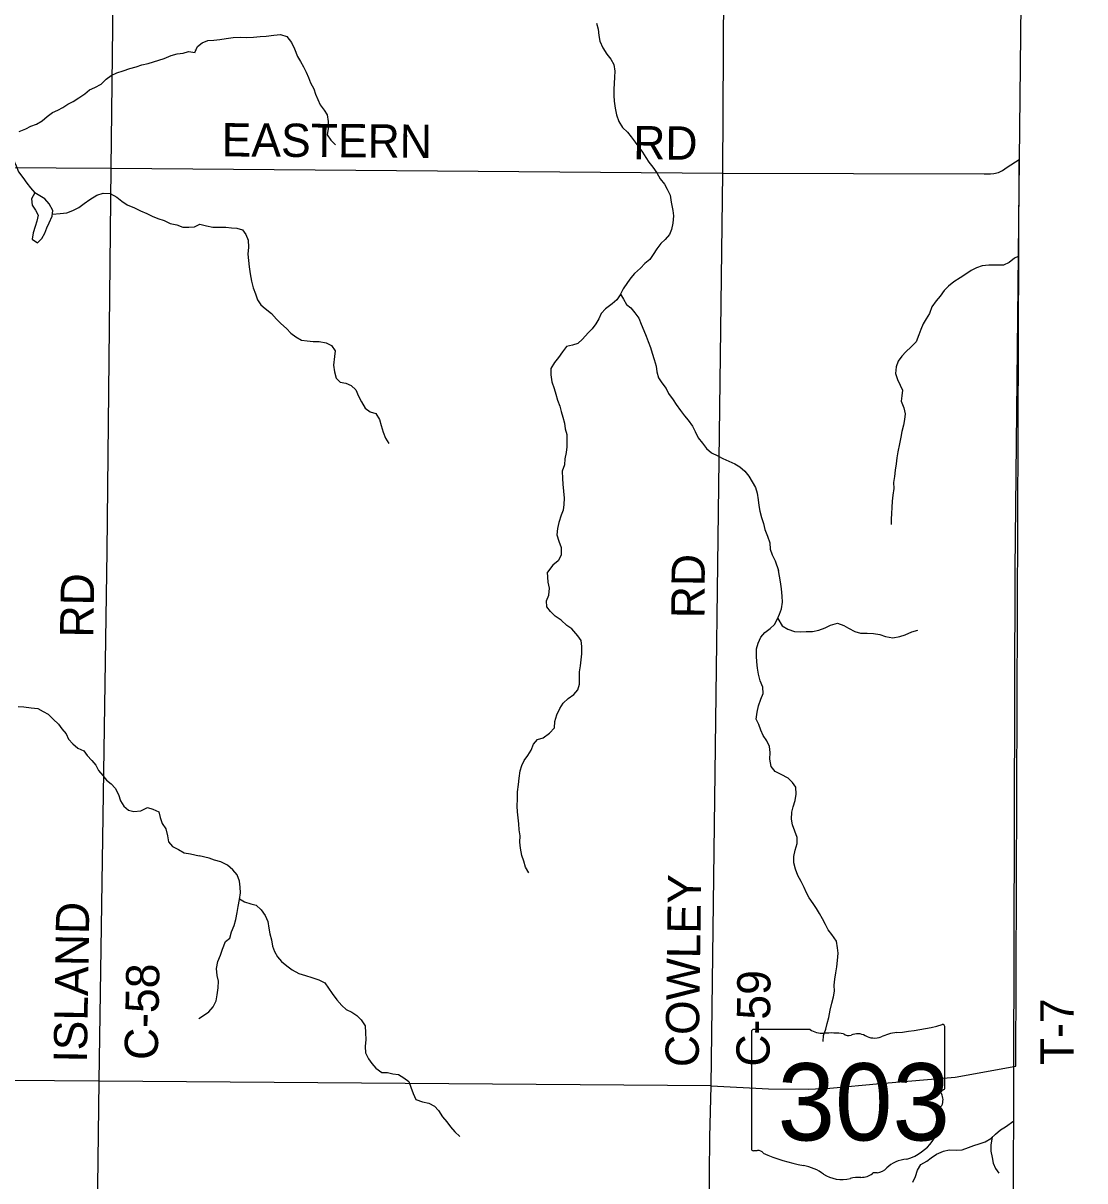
# Model space of a CAD drawing. Extents: x 1857828 to 2277390, y 930619 to 1324581.
# Drawn here: x 2104491 to 2114059, y 1178862 to 1189298 of the extents above; entities that cross this region are included whole.
import ezdxf

# ---------------------------------------------------------------- set-up
doc = ezdxf.new("R2010")
doc.units = 0
for name, color, linetype in [('GM_X_Adjacent_County', 7, 'Continuous'), ('GM_X_County', 7, 'Continuous'), ('GM_X_County_Road', 7, 'Continuous'), ('GM_X_County_Road_Text', 7, 'Continuous'), ('GM_X_Minor_Lake', 7, 'Continuous'), ('GM_X_Minor_River', 7, 'Continuous'), ('GM_X_State_Location', 7, 'Continuous'), ('GM_X_State_Route', 7, 'Continuous'), ('GM_X_State_Shield', 7, 'Continuous'), ('GM_X_Township', 7, 'Continuous'), ('GM_X_Township_Road', 7, 'Continuous'), ('GM_X_Township_Road_Text', 7, 'Continuous')]:
    doc.layers.add(name, color=color, linetype=linetype)

msp = doc.modelspace()

# ---------------------------------------------------------------- linework, layer by layer
at = {"layer": 'GM_X_Adjacent_County'}
msp.add_lwpolyline([(2117908, 1193445), (2113523, 1193411), (2113466, 1188070), (2113428, 1184374), (2113417, 1179845), (2113408, 1176168), (2113399, 1174227), (2113372, 1168723), (2113358, 1166008), (2106159, 1165987), (2105360, 1165986), (2099554, 1165974), (2091388, 1165958), (2088816, 1165953), (2086130, 1165948), (2086087, 1161432), (2086019, 1154363)], dxfattribs=at)
at = {"layer": 'GM_X_County'}
msp.add_lwpolyline([(2117908, 1193445), (2113523, 1193411), (2113466, 1188070), (2113428, 1184374), (2113417, 1179845), (2113408, 1176168), (2113399, 1174227), (2113372, 1168723), (2113358, 1166008), (2106159, 1165987), (2105360, 1165986), (2099554, 1165974), (2091388, 1165958), (2088816, 1165953), (2086130, 1165948), (2086087, 1161432), (2086019, 1154363)], dxfattribs=at)
at = {"layer": 'GM_X_County_Road'}
for points in [[(2105283, 1187989), (2105341, 1192826), (2105341, 1193062), (2105343, 1193098), (2105347, 1193137), (2105355, 1193167), (2105367, 1193205), (2105410, 1193302), (2105437, 1193358)], [(2110690, 1179717), (2110797, 1187945), (2110825, 1192934), (2110825, 1193039), (2110824, 1193091), (2110825, 1193129), (2110829, 1193155), (2110833, 1193177), (2110837, 1193195), (2110853, 1193239), (2110882, 1193323), (2110900, 1193377), (2110914, 1193413)], [(2099838, 1188022), (2105283, 1187989)], [(2110797, 1187945), (2113151, 1187938), (2113209, 1187940), (2113240, 1187942), (2113282, 1187952), (2113318, 1187970), (2113360, 1188000), (2113466, 1188070)], [(2105176, 1179759), (2105249, 1184539), (2105283, 1187989)], [(2105283, 1187989), (2110797, 1187945)]]:
    msp.add_lwpolyline(points, dxfattribs=at)
at = {"layer": 'GM_X_Minor_Lake'}
for points in [[(2104595, 1187769), (2104567, 1187713), (2104573, 1187657), (2104601, 1187612), (2104626, 1187566), (2104614, 1187512), (2104598, 1187464), (2104582, 1187408), (2104571, 1187349), (2104619, 1187317), (2104659, 1187356), (2104687, 1187404)], [(2104595, 1187769), (2104567, 1187713), (2104573, 1187657), (2104601, 1187612), (2104626, 1187566), (2104614, 1187512), (2104598, 1187464), (2104582, 1187408), (2104571, 1187349), (2104619, 1187317), (2104659, 1187356), (2104687, 1187404)], [(2104687, 1187404), (2104704, 1187452), (2104724, 1187499), (2104752, 1187559), (2104758, 1187609), (2104726, 1187669), (2104685, 1187715), (2104595, 1187769)]]:
    msp.add_lwpolyline(points, dxfattribs=at)
at = {"layer": 'GM_X_Minor_River'}
for points in [[(2109657, 1189298), (2109673, 1189242), (2109678, 1189186), (2109687, 1189136), (2109714, 1189074), (2109750, 1189018), (2109787, 1188972), (2109814, 1188925), (2109822, 1188865), (2109821, 1188812), (2109816, 1188754), (2109814, 1188704), (2109815, 1188644), (2109816, 1188594), (2109825, 1188530), (2109839, 1188472), (2109858, 1188412), (2109893, 1188358), (2109938, 1188314), (2109970, 1188273), (2110007, 1188225), (2110041, 1188181), (2110074, 1188136), (2110103, 1188088), (2110131, 1188044), (2110166, 1188000), (2110203, 1187947), (2110233, 1187895), (2110270, 1187845), (2110295, 1187800), (2110323, 1187748), (2110332, 1187684), (2110347, 1187610), (2110352, 1187560), (2110347, 1187495), (2110333, 1187439), (2110316, 1187391), (2110276, 1187346), (2110237, 1187311)], [(2106038, 1189033), (2106061, 1189087), (2106103, 1189120), (2106154, 1189142), (2106209, 1189145), (2106263, 1189150), (2106321, 1189158), (2106385, 1189167), (2106447, 1189170), (2106505, 1189169), (2106567, 1189170), (2106627, 1189176), (2106681, 1189179), (2106749, 1189188), (2106811, 1189195), (2106866, 1189178), (2106910, 1189124), (2106935, 1189066), (2106964, 1188996), (2106991, 1188952), (2107017, 1188903), (2107040, 1188857), (2107061, 1188807), (2107081, 1188761), (2107110, 1188705), (2107125, 1188657), (2107147, 1188609), (2107168, 1188562), (2107203, 1188514), (2107231, 1188470), (2107240, 1188410), (2107239, 1188348), (2107232, 1188290), (2107264, 1188244), (2107305, 1188200)], [(2106034, 1189061), (2106036, 1189061)], [(2104454, 1188321), (2104516, 1188345), (2104560, 1188370), (2104610, 1188388), (2104662, 1188416), (2104708, 1188455), (2104754, 1188491), (2104802, 1188513), (2104848, 1188536), (2104894, 1188566), (2104942, 1188592), (2104992, 1188625), (2105047, 1188661), (2105089, 1188696), (2105137, 1188718), (2105193, 1188748), (2105239, 1188793), (2105285, 1188827), (2105335, 1188850), (2105391, 1188868), (2105451, 1188890), (2105509, 1188905), (2105561, 1188921), (2105618, 1188933), (2105666, 1188948), (2105762, 1188978), (2105824, 1189005), (2105878, 1189021), (2105934, 1189028), (2105982, 1189042), (2106042, 1189032)], [(2104239, 1188308), (2104268, 1188266), (2104316, 1188224), (2104358, 1188176), (2104372, 1188121), (2104399, 1188077), (2104427, 1188011), (2104449, 1187957), (2104488, 1187905), (2104524, 1187855), (2104556, 1187813), (2104595, 1187769)], [(2104754, 1187575), (2104824, 1187582), (2104884, 1187588), (2104940, 1187610), (2104994, 1187637), (2105042, 1187673), (2105092, 1187707), (2105154, 1187748), (2105212, 1187764), (2105276, 1187761), (2105335, 1187729), (2105379, 1187693), (2105429, 1187659), (2105493, 1187633), (2105548, 1187607), (2105604, 1187582), (2105654, 1187558), (2105706, 1187536), (2105763, 1187518), (2105817, 1187492), (2105877, 1187479), (2105929, 1187459), (2105983, 1187459), (2106034, 1187461)], [(2106034, 1187461), (2106083, 1187487), (2106143, 1187471), (2106199, 1187458), (2106258, 1187459), (2106318, 1187459), (2106368, 1187452), (2106418, 1187451), (2106468, 1187435), (2106497, 1187392), (2106520, 1187340), (2106522, 1187278), (2106517, 1187215), (2106522, 1187157), (2106527, 1187101), (2106537, 1187037), (2106550, 1186971), (2106563, 1186911), (2106584, 1186859), (2106604, 1186805), (2106633, 1186757), (2106672, 1186724), (2106730, 1186680), (2106775, 1186629), (2106812, 1186589), (2106864, 1186544), (2106903, 1186502), (2106949, 1186469), (2107000, 1186441), (2107050, 1186434), (2107104, 1186427), (2107160, 1186429), (2107223, 1186416), (2107271, 1186393), (2107302, 1186345), (2107296, 1186293), (2107287, 1186216), (2107296, 1186156), (2107313, 1186098), (2107347, 1186061), (2107400, 1186053), (2107446, 1186030), (2107489, 1185992), (2107513, 1185934), (2107540, 1185883), (2107573, 1185827), (2107619, 1185795), (2107670, 1185778), (2107702, 1185724), (2107717, 1185672), (2107736, 1185612), (2107757, 1185558), (2107785, 1185507)], [(2110237, 1187311), (2110201, 1187263), (2110170, 1187212), (2110138, 1187168), (2110095, 1187131), (2110055, 1187090), (2110001, 1187042), (2109966, 1187003), (2109936, 1186960), (2109899, 1186902), (2109872, 1186849), (2109840, 1186803), (2109800, 1186768), (2109739, 1186721), (2109701, 1186679), (2109680, 1186632), (2109652, 1186588), (2109619, 1186541), (2109583, 1186505), (2109532, 1186450), (2109490, 1186409), (2109442, 1186394), (2109388, 1186382), (2109353, 1186335), (2109317, 1186285), (2109280, 1186238), (2109246, 1186185), (2109245, 1186127), (2109256, 1186065), (2109277, 1186005), (2109291, 1185953), (2109308, 1185899), (2109327, 1185845), (2109341, 1185797), (2109356, 1185745), (2109369, 1185693), (2109377, 1185641), (2109390, 1185591), (2109391, 1185535), (2109391, 1185477), (2109386, 1185427), (2109373, 1185371), (2109369, 1185316), (2109350, 1185258), (2109353, 1185192), (2109356, 1185142), (2109360, 1185080), (2109367, 1185017), (2109364, 1184959), (2109358, 1184909), (2109341, 1184861), (2109320, 1184796), (2109306, 1184742), (2109301, 1184686), (2109318, 1184628), (2109341, 1184570), (2109339, 1184502), (2109314, 1184451), (2109264, 1184412), (2109216, 1184350)], [(2113458, 1187195), (2113426, 1187180), (2113376, 1187139), (2113326, 1187116), (2113272, 1187116), (2113194, 1187115), (2113134, 1187110), (2113082, 1187091), (2113036, 1187067), (2112987, 1187034), (2112935, 1187001), (2112879, 1186966), (2112829, 1186928), (2112790, 1186889), (2112754, 1186838), (2112719, 1186796), (2112681, 1186741), (2112658, 1186679), (2112629, 1186632), (2112601, 1186588), (2112580, 1186537), (2112562, 1186487), (2112539, 1186426), (2112495, 1186380), (2112446, 1186335), (2112410, 1186296), (2112377, 1186250), (2112359, 1186199), (2112354, 1186139), (2112371, 1186085), (2112396, 1186035), (2112416, 1185989), (2112411, 1185939), (2112405, 1185889), (2112428, 1185831), (2112439, 1185775), (2112433, 1185725), (2112426, 1185675), (2112411, 1185616), (2112401, 1185566), (2112388, 1185504), (2112373, 1185433), (2112364, 1185379), (2112358, 1185325), (2112349, 1185269), (2112344, 1185210), (2112336, 1185158), (2112337, 1185104), (2112330, 1185042), (2112324, 1184989), (2112319, 1184931), (2112318, 1184877), (2112314, 1184827), (2112315, 1184777)], [(2109874, 1186854), (2109900, 1186810), (2109927, 1186762), (2109967, 1186730), (2110004, 1186687), (2110039, 1186637), (2110061, 1186585), (2110084, 1186527), (2110107, 1186475), (2110123, 1186427), (2110144, 1186373), (2110159, 1186323), (2110179, 1186266), (2110196, 1186206), (2110203, 1186154), (2110216, 1186100), (2110248, 1186056), (2110287, 1186004), (2110308, 1185958), (2110348, 1185903), (2110377, 1185861), (2110416, 1185805), (2110450, 1185758), (2110485, 1185718), (2110522, 1185666), (2110546, 1185616), (2110575, 1185559), (2110612, 1185511), (2110649, 1185463), (2110693, 1185424), (2110752, 1185396), (2110796, 1185373), (2110850, 1185348), (2110905, 1185326), (2110949, 1185299), (2110994, 1185259), (2111031, 1185213), (2111061, 1185164), (2111092, 1185112), (2111105, 1185062), (2111115, 1185002), (2111122, 1184950), (2111131, 1184898), (2111145, 1184842), (2111162, 1184786), (2111175, 1184732), (2111198, 1184674), (2111220, 1184614), (2111223, 1184556), (2111240, 1184506), (2111269, 1184452), (2111298, 1184363)], [(2111700, 1180118), (2111705, 1180171), (2111725, 1180229), (2111738, 1180280), (2111751, 1180334), (2111765, 1180399), (2111778, 1180462), (2111793, 1180520), (2111802, 1180573), (2111800, 1180625), (2111807, 1180679), (2111816, 1180736), (2111825, 1180792), (2111831, 1180849), (2111836, 1180913), (2111831, 1180963), (2111821, 1181021), (2111780, 1181083), (2111747, 1181126), (2111723, 1181172), (2111694, 1181225), (2111667, 1181271), (2111640, 1181317), (2111611, 1181362), (2111575, 1181414), (2111550, 1181458), (2111529, 1181507), (2111502, 1181561), (2111474, 1181615), (2111453, 1181672), (2111437, 1181730), (2111436, 1181785), (2111449, 1181843), (2111466, 1181904), (2111466, 1181958), (2111445, 1182014), (2111424, 1182070), (2111416, 1182122), (2111419, 1182184), (2111432, 1182233), (2111448, 1182291), (2111457, 1182348), (2111456, 1182410), (2111423, 1182454), (2111384, 1182491), (2111323, 1182524), (2111268, 1182551), (2111231, 1182596), (2111219, 1182662), (2111222, 1182723), (2111216, 1182777), (2111193, 1182827), (2111160, 1182876), (2111139, 1182924), (2111121, 1182976), (2111098, 1183025), (2111107, 1183086), (2111119, 1183145), (2111140, 1183203), (2111161, 1183254), (2111158, 1183312), (2111132, 1183368), (2111119, 1183428), (2111108, 1183484), (2111102, 1183540), (2111099, 1183590), (2111100, 1183657), (2111114, 1183709), (2111139, 1183764), (2111176, 1183805), (2111222, 1183840), (2111263, 1183877), (2111286, 1183922), (2111307, 1183969), (2111324, 1184017), (2111333, 1184078), (2111331, 1184132), (2111326, 1184198), (2111316, 1184262), (2111298, 1184363)], [(2109047, 1181638), (2109017, 1181690), (2109004, 1181744), (2108985, 1181796), (2108973, 1181860), (2108968, 1181914), (2108969, 1181972), (2108961, 1182026), (2108958, 1182079), (2108951, 1182135), (2108946, 1182189), (2108942, 1182239), (2108945, 1182305), (2108947, 1182368), (2108954, 1182434), (2108961, 1182493), (2108969, 1182557), (2108984, 1182606), (2109005, 1182652), (2109040, 1182697), (2109069, 1182744), (2109090, 1182799), (2109127, 1182840), (2109177, 1182855), (2109234, 1182897), (2109279, 1182946), (2109284, 1183002), (2109301, 1183063), (2109329, 1183120), (2109358, 1183167), (2109402, 1183210), (2109453, 1183247), (2109490, 1183288), (2109505, 1183339), (2109504, 1183391), (2109506, 1183449), (2109515, 1183504), (2109520, 1183558), (2109527, 1183612), (2109527, 1183679), (2109520, 1183733), (2109491, 1183774), (2109437, 1183838), (2109390, 1183867), (2109339, 1183916), (2109286, 1183953), (2109243, 1183994), (2109210, 1184036), (2109206, 1184090), (2109227, 1184141), (2109234, 1184205), (2109223, 1184259), (2109216, 1184350)], [(2111291, 1183932), (2111330, 1183865), (2111382, 1183834), (2111443, 1183813), (2111497, 1183810), (2111548, 1183815), (2111604, 1183814), (2111662, 1183826), (2111719, 1183847), (2111767, 1183872), (2111829, 1183890), (2111886, 1183867), (2111930, 1183844), (2111985, 1183813), (2112038, 1183800), (2112096, 1183799), (2112154, 1183796), (2112213, 1183787), (2112263, 1183770), (2112328, 1183758), (2112392, 1183769), (2112440, 1183784), (2112501, 1183810), (2112553, 1183827)], [(2104446, 1183137), (2104497, 1183135), (2104563, 1183125)], [(2104563, 1183125), (2104623, 1183120), (2104670, 1183094), (2104716, 1183068), (2104762, 1183025), (2104808, 1182977), (2104838, 1182936), (2104878, 1182890), (2104898, 1182844), (2104938, 1182801), (2104984, 1182761), (2105037, 1182737), (2105069, 1182696), (2105111, 1182650), (2105145, 1182610), (2105171, 1182561), (2105209, 1182517), (2105243, 1182475), (2105285, 1182440), (2105321, 1182402), (2105349, 1182345), (2105369, 1182287), (2105399, 1182239), (2105439, 1182204), (2105488, 1182190), (2105550, 1182198), (2105611, 1182226), (2105661, 1182213), (2105713, 1182189), (2105727, 1182137), (2105745, 1182082), (2105777, 1182034), (2105793, 1181972), (2105801, 1181917), (2105837, 1181875), (2105891, 1181849), (2105943, 1181820), (2106000, 1181810), (2106076, 1181793)], [(2106074, 1180324), (2106116, 1180353), (2106163, 1180386), (2106202, 1180431), (2106229, 1180484), (2106240, 1180540), (2106248, 1180603), (2106251, 1180661), (2106240, 1180713), (2106234, 1180775), (2106245, 1180838), (2106270, 1180897), (2106286, 1180949), (2106313, 1181018), (2106354, 1181049), (2106369, 1181108), (2106394, 1181165), (2106407, 1181219), (2106421, 1181280), (2106430, 1181334), (2106441, 1181397), (2106449, 1181457), (2106446, 1181509), (2106441, 1181564), (2106419, 1181621), (2106380, 1181665), (2106331, 1181706), (2106272, 1181739), (2106216, 1181754), (2106167, 1181771), (2106076, 1181793)], [(2106442, 1181403), (2106485, 1181378), (2106542, 1181359), (2106592, 1181348), (2106637, 1181305), (2106671, 1181253), (2106696, 1181201), (2106706, 1181141), (2106713, 1181089), (2106730, 1181035), (2106737, 1180977), (2106757, 1180929), (2106784, 1180880), (2106819, 1180838), (2106868, 1180799), (2106915, 1180764), (2106974, 1180731), (2107035, 1180714), (2107091, 1180695), (2107156, 1180675), (2107209, 1180646), (2107242, 1180598), (2107277, 1180551), (2107319, 1180495), (2107364, 1180442), (2107403, 1180407), (2107454, 1180382), (2107499, 1180353), (2107538, 1180313), (2107573, 1180258), (2107577, 1180195), (2107578, 1180135), (2107572, 1180073), (2107577, 1180017), (2107602, 1179961), (2107633, 1179921), (2107670, 1179878), (2107723, 1179839), (2107774, 1179840), (2107824, 1179827), (2107874, 1179820), (2107921, 1179789), (2107968, 1179756), (2107984, 1179706), (2108005, 1179650), (2108030, 1179596), (2108089, 1179573), (2108148, 1179561), (2108198, 1179536), (2108233, 1179496), (2108271, 1179439), (2108310, 1179395), (2108341, 1179350), (2108382, 1179304), (2108427, 1179261)], [(2112508, 1178851), (2112533, 1178902), (2112552, 1178957), (2112581, 1179010), (2112634, 1179039), (2112674, 1179070), (2112721, 1179101), (2112785, 1179129), (2112835, 1179142), (2112899, 1179139), (2112953, 1179142), (2113011, 1179162), (2113059, 1179179), (2113108, 1179194), (2113162, 1179213), (2113212, 1179245), (2113253, 1179284), (2113298, 1179323), (2113344, 1179350), (2113420, 1179403)], [(2113224, 1179257), (2113211, 1179186), (2113212, 1179130), (2113224, 1179072), (2113233, 1179020), (2113254, 1178972), (2113283, 1178931)]]:
    msp.add_lwpolyline(points, dxfattribs=at)
at = {"layer": 'GM_X_State_Route'}
for points in [[(2110690, 1179717), (2111209, 1179692), (2111566, 1179688), (2111761, 1179697), (2112214, 1179738), (2112890, 1179796), (2113437, 1179896)], [(2105176, 1179759), (2105176, 1179759), (2100329, 1179795), (2100328, 1179795)], [(2110690, 1179717), (2105176, 1179759)], [(2110617, 1168759), (2110580, 1168797), (2110542, 1168835), (2110545, 1169339), (2110560, 1169849), (2110571, 1170421), (2110579, 1171100), (2110586, 1171824), (2110600, 1172605), (2110613, 1173392), (2110621, 1174089), (2110623, 1174228), (2110632, 1174826), (2110640, 1175615), (2110647, 1176448), (2110655, 1177194), (2110662, 1177867), (2110672, 1178582), (2110679, 1179256), (2110690, 1179717)]]:
    msp.add_lwpolyline(points, dxfattribs=at)
at = {"layer": 'GM_X_State_Shield'}
for p, q in [((2111056, 1180208), (2111056, 1179152)), ((2111583, 1180227), (2111073, 1180227)), ((2112796, 1179700), (2112796, 1180253)), ((2112796, 1179700), (2112796, 1179700))]:
    msp.add_line(p, q, dxfattribs=at)
for centre, major_axis, start_param, end_param in [((2111076, 1180211), (20.2, 0), 1.712693, 3.28349), ((2111704, 1180349), (196, 0), 4.042523, 4.731795), ((2111769, 1179633), (702, 0), 1.404758, 1.657858), ((2111929, 1180216), (56.4, 0), 3.836095, 5.185415), ((2112011, 1180094), (117, 0), 0.950623, 2.079405), ((2112412, 1179904), (371, 0), 1.699011, 2.107814), ((2112177, 1181667), (1845, 0), 4.814394, 5.042369), ((2112777, 1180255), (19.4, 0), 6.141152, 7.989035), ((2112163, 1180262), (141, 0), 4.081561, 5.145723), ((2112792, 1179659), (30, 0), 1.883978, 3.671073), ((2112776, 1179698), (20.7, 0), 5.05454, 6.418171), ((2112601, 1179590), (180, 0), 5.934695, 6.695948), ((2112280, 1179398), (462, 0), 5.101752, 6.440018), ((2112866, 1179469), (131, 0), 2.387724, 3.262537), ((2111076, 1179149), (20.3, 0), 3.00124, 4.508301), ((2111079, 1179258), (155, 0), 4.665946, 4.897461), ((2111111, 1179091), (56, 0), 0.519207, 1.627899), ((2111818, 1180040), (1333, 0), 4.195997, 4.488961), ((2112475, 1178855), (253, 0), 1.647645, 2.488434), ((2111421, 1178677), (417, 0), 0.823519, 1.323587), ((2112171, 1178904), (39.7, 0), 1.147584, 2.315152), ((2112154, 1179049), (149, 0), 4.937069, 5.64225), ((2111872, 1179086), (265, 0), 4.026481, 4.996735), ((2112024, 1178720), (217, 0), 1.495662, 1.94098), ((2112044, 1179006), (141, 0), 4.691044, 5.507374)]:
    msp.add_ellipse(centre, major_axis=major_axis, ratio=0.8, start_param=start_param, end_param=end_param, dxfattribs=at)
at = {"layer": 'GM_X_Township'}
msp.add_lwpolyline([(2093891, 1193316), (2095200, 1193326), (2099954, 1193351), (2100046, 1193351), (2105448, 1193382), (2110914, 1193413), (2113523, 1193411), (2113466, 1188070), (2113428, 1184374), (2113417, 1179845), (2113408, 1176168), (2113399, 1174227), (2113372, 1168723), (2113358, 1166008), (2106159, 1165987), (2105360, 1165986), (2099554, 1165974), (2091388, 1165958)], dxfattribs=at)
at = {"layer": 'GM_X_Township_Road'}
for points in [[(2113437, 1179896), (2113466, 1188070)], [(2105142, 1177156), (2105142, 1177156), (2105176, 1179759)]]:
    msp.add_lwpolyline(points, dxfattribs=at)

# ---------------------------------------------------------------- texts
at = {"layer": 'GM_X_County_Road_Text'}
for s, rotation, p in [('EASTERN', 359.5532, (2106279, 1188097)), ('RD', 359.5064, (2109988, 1188071)), ('RD', 89.5045, (2110631, 1183932)), ('RD', 89.0128, (2105122, 1183757)), ('COWLEY', 89.1958, (2110578, 1179885)), ('ISLAND', 89.0637, (2105065, 1179925)), ('C-58', 88.9701, (2105704, 1179949)), ('C-59', 89.3142, (2111217, 1179890))]:
    msp.add_text(s, height=300, rotation=rotation, dxfattribs=at).set_placement(p)
at = {"layer": 'GM_X_State_Location'}
for s in ['s', 'r']:
    msp.add_text(s, height=1, dxfattribs=at).set_placement((2111907, 1179610))
msp.add_text('303', height=1, rotation=0, dxfattribs=at).set_placement((2111554, 1179537))
at = {"layer": 'GM_X_State_Shield'}
msp.add_text('303', height=696.1, dxfattribs=at).set_placement((2111290, 1179226))
at = {"layer": 'GM_X_Township_Road_Text'}
msp.add_text('T-7', height=300, rotation=90, dxfattribs=at).set_placement((2113957, 1179905))

doc.saveas('drawing.dxf')
